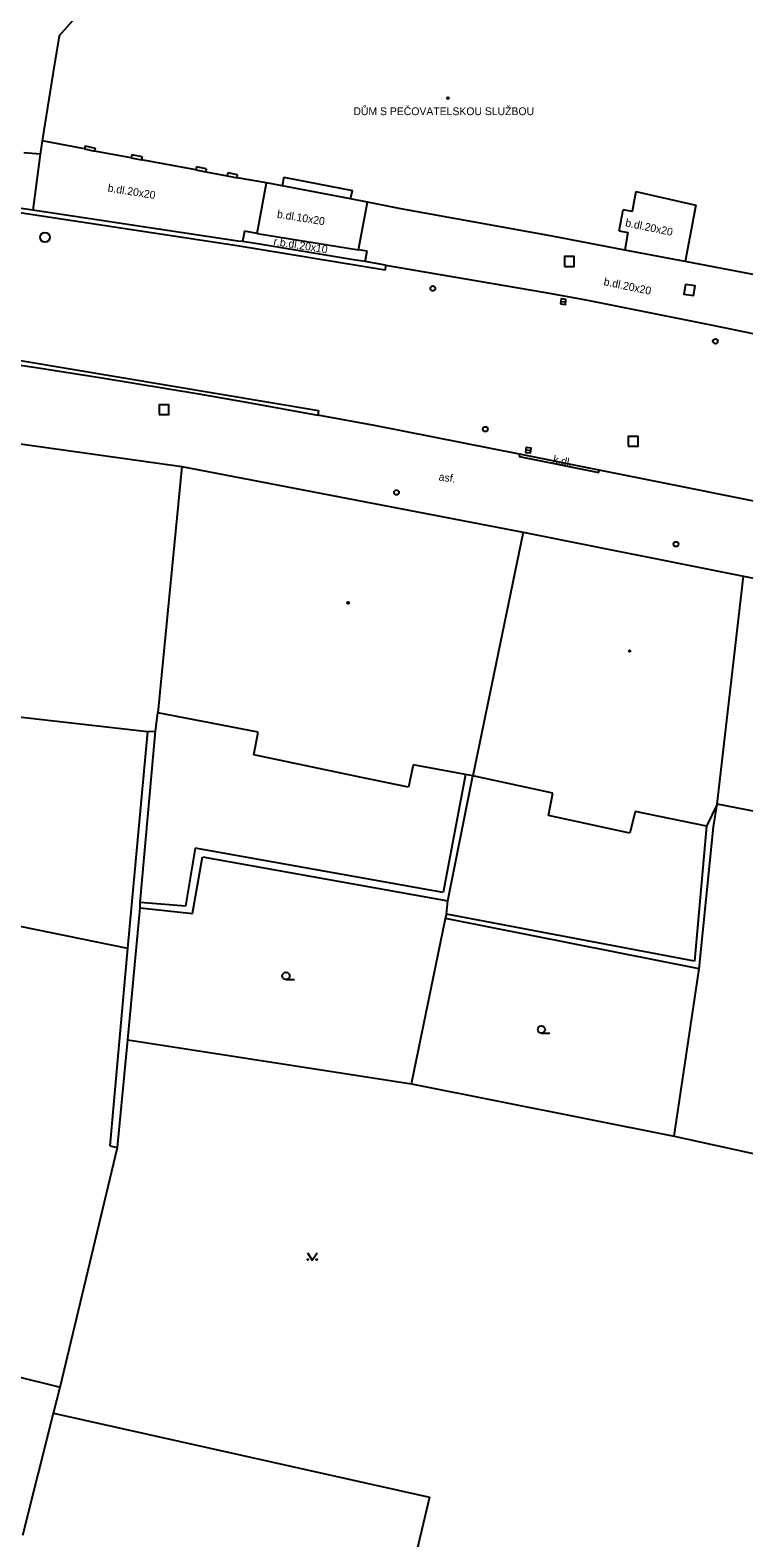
# Model space of a CAD drawing. Extents: x -599770 to -598493, y -1162076 to -1159209.
# Drawn here: x -599099.7 to -599063.1, y -1161484.3 to -1161406.9 of the extents above; entities that cross this region are included whole.
import ezdxf

# ---------------------------------------------------------------- set-up
doc = ezdxf.new("R2010")
doc.units = 0
doc.layers.add('Podklad', color=7, linetype='Continuous')

msp = doc.modelspace()

# ---------------------------------------------------------------- linework, layer by layer
at = {"layer": 'Podklad'}
for p, q in [((-599072.484, -1161420.866), (-599072.236, -1161420.894)), ((-599074.274, -1161428.486), (-599074.026, -1161428.514)), ((-599086.59, -1161455.657), (-599086.152, -1161455.657)), ((-599073.48, -1161458.407), (-599073.043, -1161458.407))]:
    msp.add_line(p, q, dxfattribs=at)
for points in [[(-599095.16, -1161403.75), (-599098.23, -1161407.24), (-599098.55, -1161409.2), (-599099.11, -1161412.63)], [(-599099.11, -1161412.63), (-599099.2, -1161413.31)], [(-599096.93, -1161413.03), (-599099.11, -1161412.63)], [(-599096.9, -1161412.88), (-599096.93, -1161413.03)], [(-599096.9, -1161412.88), (-599096.39, -1161413)], [(-599099.2, -1161413.31), (-599100.04, -1161413.25)], [(-599099.2, -1161413.31), (-599099.58, -1161416.19)], [(-599096.93, -1161413.03), (-599096.42, -1161413.15)], [(-599096.39, -1161413), (-599096.42, -1161413.15)], [(-599094.53, -1161413.5), (-599096.42, -1161413.15)], [(-599094.5, -1161413.35), (-599094.53, -1161413.5)], [(-599094.53, -1161413.5), (-599094, -1161413.6)], [(-599093.97, -1161413.45), (-599094.5, -1161413.35)], [(-599093.97, -1161413.45), (-599094, -1161413.6)], [(-599091.22, -1161414.12), (-599094, -1161413.6)], [(-599091.19, -1161413.97), (-599091.22, -1161414.12)], [(-599091.22, -1161414.12), (-599090.71, -1161414.22)], [(-599090.68, -1161414.07), (-599091.19, -1161413.97)], [(-599090.68, -1161414.07), (-599090.71, -1161414.22)], [(-599090.71, -1161414.22), (-599089.61, -1161414.42)], [(-599089.58, -1161414.27), (-599089.61, -1161414.42)], [(-599089.61, -1161414.42), (-599089.1, -1161414.52)], [(-599089.07, -1161414.37), (-599089.58, -1161414.27)], [(-599089.1, -1161414.52), (-599089.07, -1161414.37)], [(-599086.78, -1161414.94), (-599087.59, -1161414.79), (-599089.1, -1161414.52)], [(-599088.07, -1161417.38), (-599087.59, -1161414.79)], [(-599086.7, -1161414.5), (-599086.78, -1161414.94)], [(-599083.28, -1161415.6), (-599086.78, -1161414.94)], [(-599086.7, -1161414.5), (-599083.18, -1161415.17)], [(-599083.28, -1161415.6), (-599083.18, -1161415.17)], [(-599068.63, -1161415.23), (-599068.83, -1161416.25), (-599069.28, -1161416.16)], [(-599068.63, -1161415.23), (-599065.55, -1161415.92)], [(-599089.06, -1161417.77), (-599099.58, -1161416.19), (-599101.15, -1161415.96)], [(-599080.69, -1161416.12), (-599082.4, -1161415.78), (-599083.28, -1161415.6)], [(-599082.87, -1161418.22), (-599082.4, -1161415.78)], [(-599065.55, -1161415.92), (-599066.1, -1161418.82)], [(-599089.1, -1161418.02), (-599101.15, -1161416.19)], [(-599061.53, -1161419.69), (-599066.1, -1161418.82), (-599069.2, -1161418.24), (-599072.92, -1161417.52), (-599080.69, -1161416.12)], [(-599069.49, -1161417.24), (-599069.28, -1161416.16)], [(-599088.72, -1161417.27), (-599088.82, -1161417.8)], [(-599088.07, -1161417.38), (-599088.72, -1161417.27)], [(-599088.07, -1161417.38), (-599082.87, -1161418.22)], [(-599069.49, -1161417.24), (-599069.05, -1161417.33), (-599069.2, -1161418.24)], [(-599081.5, -1161419.26), (-599089.1, -1161418.02)], [(-599088.82, -1161417.8), (-599089.06, -1161417.77)], [(-599088.06, -1161417.91), (-599088.82, -1161417.8)], [(-599083.12, -1161418.73), (-599088.06, -1161417.91)], [(-599082.42, -1161418.29), (-599082.87, -1161418.22)], [(-599082.53, -1161418.82), (-599082.42, -1161418.29)], [(-599082.53, -1161418.82), (-599083.12, -1161418.73)], [(-599081.48, -1161419), (-599082.53, -1161418.82)], [(-599081.48, -1161419), (-599081.5, -1161419.26)], [(-599081.48, -1161419), (-599073.27, -1161420.41), (-599071.29, -1161420.77), (-599064.79, -1161422.07), (-599057.48, -1161423.57), (-599052.89, -1161424.52), (-599035.2, -1161428.06)], [(-599100.23, -1161424.13), (-599099.41, -1161424.26)], [(-599100.21, -1161423.9), (-599084.92, -1161426.47)], [(-599099.41, -1161424.26), (-599096.05, -1161424.79)], [(-599096.05, -1161424.79), (-599091.06, -1161425.6)], [(-599120.47, -1161425.33), (-599091.94, -1161429.33)], [(-599091.06, -1161425.6), (-599088.53, -1161426.06)], [(-599088.53, -1161426.06), (-599084.95, -1161426.71)], [(-599084.92, -1161426.47), (-599084.95, -1161426.71)], [(-599051.69, -1161433.3), (-599059.07, -1161431.81), (-599070.51, -1161429.53), (-599074.61, -1161428.71), (-599081.96, -1161427.25), (-599084.95, -1161426.71)], [(-599074.61, -1161428.71), (-599074.63, -1161428.83)], [(-599074.61, -1161428.71), (-599074.63, -1161428.83)], [(-599074.63, -1161428.83), (-599070.53, -1161429.65)], [(-599074.63, -1161428.83), (-599070.53, -1161429.65)], [(-599091.94, -1161429.33), (-599093.17, -1161441.98)], [(-599091.94, -1161429.33), (-599074.41, -1161432.71)], [(-599070.53, -1161429.65), (-599070.51, -1161429.53)], [(-599070.53, -1161429.65), (-599070.51, -1161429.53)], [(-599074.41, -1161432.71), (-599077, -1161445.21)], [(-599074.41, -1161432.71), (-599063.11, -1161434.97)], [(-599064.46, -1161446.66), (-599063.11, -1161434.97)], [(-599063.11, -1161434.97), (-599047.21, -1161438.1)], [(-599104.68, -1161441.68), (-599093.69, -1161442.93)], [(-599093.28, -1161442.92), (-599093.17, -1161441.98)], [(-599088.01, -1161442.97), (-599093.17, -1161441.98)], [(-599093.69, -1161442.93), (-599094.72, -1161454.05)], [(-599094.07, -1161451.7), (-599093.28, -1161442.92)], [(-599093.69, -1161442.93), (-599093.28, -1161442.92)], [(-599088.24, -1161444.13), (-599088.01, -1161442.97)], [(-599082.63, -1161445.31), (-599088.24, -1161444.13)], [(-599080.3, -1161445.78), (-599082.63, -1161445.31)], [(-599080.07, -1161444.64), (-599080.3, -1161445.78)], [(-599077.37, -1161445.13), (-599080.07, -1161444.64)], [(-599077.37, -1161445.13), (-599078.53, -1161451.19)], [(-599078.28, -1161451.62), (-599077, -1161445.21)], [(-599077, -1161445.21), (-599077.37, -1161445.13)], [(-599072.89, -1161446.1), (-599077, -1161445.21)], [(-599073.11, -1161447.24), (-599072.89, -1161446.1)], [(-599064.46, -1161446.66), (-599065.01, -1161447.78)], [(-599064.64, -1161447.82), (-599064.46, -1161446.66)], [(-599049.5, -1161449.55), (-599064.46, -1161446.66)], [(-599068.94, -1161448.14), (-599073.11, -1161447.24)], [(-599068.67, -1161447.03), (-599068.94, -1161448.14)], [(-599065.01, -1161447.78), (-599068.67, -1161447.03)], [(-599065.01, -1161447.78), (-599065.63, -1161454.71)], [(-599065.38, -1161455.1), (-599064.64, -1161447.82)], [(-599091.25, -1161448.91), (-599091.75, -1161451.89)], [(-599078.53, -1161451.19), (-599091.25, -1161448.91)], [(-599091.38, -1161452.26), (-599090.87, -1161449.36)], [(-599090.87, -1161449.36), (-599078.28, -1161451.62)], [(-599106.54, -1161451.64), (-599094.72, -1161454.05)], [(-599094.7, -1161458.74), (-599094.07, -1161451.97)], [(-599094.07, -1161451.97), (-599094.07, -1161451.7)], [(-599091.75, -1161451.89), (-599094.07, -1161451.7)], [(-599094.07, -1161451.97), (-599091.38, -1161452.26)], [(-599078.41, -1161452.53), (-599078.35, -1161452.31)], [(-599078.35, -1161452.31), (-599078.28, -1161451.62)], [(-599065.63, -1161454.71), (-599078.35, -1161452.31)], [(-599080.14, -1161461), (-599078.41, -1161452.53)], [(-599065.38, -1161455.1), (-599078.41, -1161452.53)], [(-599094.72, -1161454.05), (-599095.63, -1161464.19)], [(-599066.67, -1161463.69), (-599065.38, -1161455.1)], [(-599095.24, -1161464.27), (-599094.7, -1161458.74)], [(-599094.7, -1161458.74), (-599080.14, -1161461)], [(-599080.14, -1161461), (-599066.67, -1161463.69)], [(-599066.67, -1161463.69), (-599045.52, -1161468.32)], [(-599098.18, -1161476.56), (-599095.24, -1161464.27)], [(-599095.63, -1161464.19), (-599095.24, -1161464.27)], [(-599085.49, -1161469.675), (-599085.24, -1161470.05), (-599084.99, -1161469.675)], [(-599112.39, -1161473.05), (-599098.18, -1161476.56)], [(-599098.52, -1161477.9), (-599098.18, -1161476.56)], [(-599100.1, -1161484.16), (-599098.52, -1161477.9)], [(-599098.52, -1161477.9), (-599079.23, -1161482.21)], [(-599079.23, -1161482.21), (-599086.46, -1161512.67), (-599087.14, -1161515.56)]]:
    msp.add_lwpolyline(points, dxfattribs=at)
for points in [[(-599072.3, -1161419.07), (-599071.8, -1161419.07), (-599071.8, -1161418.57), (-599072.3, -1161418.57)], [(-599066.089, -1161419.995), (-599066.165, -1161420.489), (-599065.671, -1161420.565), (-599065.595, -1161420.071)], [(-599072.498, -1161420.99), (-599072.25, -1161421.018), (-599072.222, -1161420.77), (-599072.47, -1161420.742)], [(-599093.1, -1161426.67), (-599092.6, -1161426.67), (-599092.6, -1161426.17), (-599093.1, -1161426.17)], [(-599074.288, -1161428.61), (-599074.04, -1161428.638), (-599074.012, -1161428.39), (-599074.26, -1161428.362)], [(-599069.02, -1161428.3), (-599068.52, -1161428.3), (-599068.52, -1161427.8), (-599069.02, -1161427.8)]]:
    msp.add_lwpolyline(points, close=True, dxfattribs=at)
for centre, radius in [((-599078.28, -1161410.44), 0.045), ((-599078.28, -1161410.44), 0.0199), ((-599098.96, -1161417.58), 0.25), ((-599079.05, -1161420.2), 0.125), ((-599064.55, -1161422.91), 0.125), ((-599076.36, -1161427.42), 0.125), ((-599080.92, -1161430.67), 0.125), ((-599066.57, -1161433.32), 0.125), ((-599083.4, -1161436.33), 0.045), ((-599083.4, -1161436.33), 0.0199), ((-599068.95, -1161438.8), 0.045), ((-599068.95, -1161438.8), 0.0199), ((-599086.59, -1161455.47), 0.188), ((-599073.48, -1161458.22), 0.188), ((-599085.465, -1161470.025), 0.025), ((-599085.015, -1161470.025), 0.025)]:
    msp.add_circle(centre, radius, dxfattribs=at)

# ---------------------------------------------------------------- texts
msp.add_text('DŮM S PEČOVATELSKOU SLUŽBOU', height=0.4, dxfattribs=at).set_placement((-599083.13, -1161411.31))
for s, height, rotation, p in [('b.dl.20x20', 0.4, 351, (-599095.76, -1161415.23)), ('b.dl.10x20', 0.4, 350.88864, (-599087.07, -1161416.57)), ('b.dl.20x20', 0.4, 348.36637, (-599069.2, -1161417.01)), ('r.b.dl.20x10', 0.39999, 351, (-599087.25, -1161417.97)), ('b.dl.20x20', 0.4, 348.36637, (-599070.31, -1161420.03)), ('k.dl.', 0.4, 348.69007, (-599072.91, -1161429.15)), ('asf.', 0.4, 352.23, (-599078.77, -1161430.05))]:
    msp.add_text(s, height=height, rotation=rotation, dxfattribs=at).set_placement(p)

doc.saveas('drawing.dxf')
